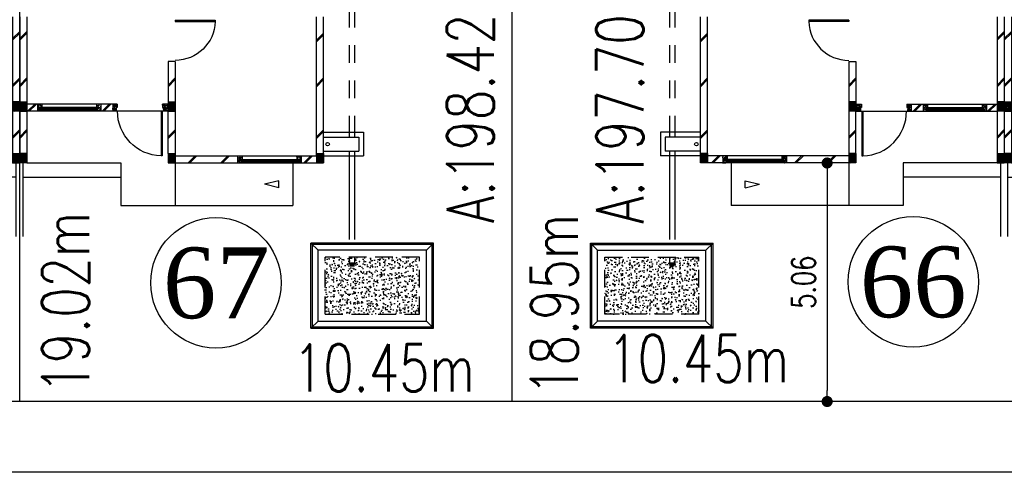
# Model space of a CAD drawing. Header units: millimetres. Extents: x 301 to 1479, y 491 to 1341.
# Tile 257 of 266: x 467 to 488, y 677 to 687. Entities that reach past the tile are written whole.
import ezdxf
from ezdxf.enums import TextEntityAlignment as Align

# ---------------------------------------------------------------- set-up
doc = ezdxf.new("R2010")
doc.units = ezdxf.units.MM
doc.header["$LTSCALE"] = 1.5
doc.header["$MEASUREMENT"] = 0
doc.linetypes.add('HIDDEN', pattern=[0.375, 0.25, -0.125])
doc.linetypes.add('PHANTOM2', pattern=[1.25, 0.625, -0.125, 0.125, -0.125, 0.125, -0.125])
for name, color, linetype in [('AP&SA', 254, 'HIDDEN'), ('Blk', 7, 'Continuous'), ('Block', 46, 'Continuous'), ('boundary', 3, 'Continuous'), ('Boundary Wall', 64, 'Continuous'), ('BWCN', 4, 'Continuous'), ('DIM', 6, 'Continuous'), ('DOOR', 3, 'Continuous'), ('Ele', 8, 'Continuous'), ('HATCH', 7, 'Continuous'), ('Hatch Aggregate', 252, 'Continuous'), ('Hatch Col. C1 GF Ext.', 84, 'Continuous'), ('Hatch Col. C3 GF', 10, 'Continuous'), ('Hatch Stub Col', 251, 'Continuous'), ('Kerb', 251, 'Continuous'), ('Paving Block', 251, 'Continuous'), ('PVC Pipe 110', 69, 'Continuous'), ('PVC RWP 75', 77, 'Continuous'), ('ROAD', 8, 'Continuous'), ('TEXT', 7, 'Continuous'), ('TXTAREA', 10, 'Continuous'), ('WINDOW', 1, 'Continuous')]:
    doc.layers.add(name, color=color, linetype=linetype)
doc.styles.add('RS1', font='romans.shx', dxfattribs={"width": 0.75, "height": 0.5})
doc.styles.add('RS2', font='romans.shx', dxfattribs={"width": 0.75, "height": 1})
doc.styles.add('times', font='times.ttf')
doc.dimstyles.new('Souillac5', dxfattribs={"dimscale": 0.5, "dimtxt": 0.5, "dimasz": 0.47, "dimexe": 0, "dimexo": 1, "dimgap": 0.5, "dimtad": 1, "dimzin": 0, "dimdsep": 46, "dimtxsty": 'RS1', "dimblk": 'DOT', "dimcen": 3, "dimse1": 1, "dimse2": 1, "dimclrd": 6, "dimclre": 6, "dimclrt": 7, "dimaunit": 1, "dimadec": 0, "dimazin": 0, "dimtfac": 1, "dimtofl": 0, "dimtmove": 1, "dimatfit": 3, "dimfxl": 1, "dimtolj": 1, "dimtzin": 0, "dimlwe": -1, "dimarcsym": 0})
pattern_1 = [(50, (422.03025, 161.862746), (0.071726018, -0.0062752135), [0.0075, -0.0825]), (355, (422.03025, 161.862746), (-0.013875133, 0.075219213), [0.006, -0.066]), (100.451444, (422.03623, 161.86222), (0.057850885, 0.068943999), [0.006374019, -0.070114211]), (46.1842, (422.03025, 161.88275), (0.106724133, -0.016551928), [0.01125, -0.12375]), (96.635635, (422.03914, 161.88137), (0.093466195, 0.09741186), [0.009561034, -0.105171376]), (351.184164, (422.03025, 161.88275), (0.093466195, 0.09741186), [0.009, -0.099]), (21, (422.04025, 161.877746), (0.059690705, -0.040261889), [0.0075, -0.0825]), (326, (422.04025, 161.877746), (0.024331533, 0.072515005), [0.006, -0.066]), (71.451445, (422.045225, 161.87439), (0.084022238, 0.032253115), [0.006374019, -0.070114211]), (37.5, (422.03025, 161.862746), (0.0012159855, 0.0332893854), [0, -0.0652, 0, -0.067, 0, -0.06625]), (7.5, (422.03025, 161.862746), (0.0263069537, 0.0394411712), [0, -0.0382, 0, -0.0637, 0, -0.02525]), (327.5, (422.00795, 161.862746), (0.0533822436, -0.0022554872), [0, -0.025, 0, -0.078, 0, -0.1035]), (317.5, (421.99795, 161.862746), (0.058318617, 0.010010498), [0, -0.0325, 0, -0.0518, 0, -0.0735])]
pattern_2 = [(50, (418.371455, 161.912746), (0.071726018, -0.0062752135), [0.0075, -0.0825]), (355, (418.371455, 161.912746), (-0.013875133, 0.075219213), [0.006, -0.066]), (100.451444, (418.37743, 161.91222), (0.057850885, 0.068943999), [0.006374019, -0.070114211]), (46.1842, (418.371455, 161.93275), (0.106724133, -0.016551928), [0.01125, -0.12375]), (96.635635, (418.38035, 161.93137), (0.093466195, 0.09741186), [0.009561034, -0.105171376]), (351.184164, (418.37146, 161.93275), (0.093466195, 0.09741186), [0.009, -0.099]), (21, (418.381455, 161.927746), (0.059690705, -0.040261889), [0.0075, -0.0825]), (326, (418.381455, 161.927746), (0.024331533, 0.072515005), [0.006, -0.066]), (71.451445, (418.38643, 161.92439), (0.084022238, 0.032253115), [0.006374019, -0.070114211]), (37.5, (418.371455, 161.912746), (0.0012159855, 0.0332893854), [0, -0.0652, 0, -0.067, 0, -0.06625]), (7.5, (418.371455, 161.912746), (0.0263069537, 0.0394411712), [0, -0.0382, 0, -0.0637, 0, -0.02525]), (327.5, (418.349155, 161.912746), (0.0533822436, -0.0022554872), [0, -0.025, 0, -0.078, 0, -0.1035]), (317.5, (418.339155, 161.912746), (0.058318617, 0.010010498), [0, -0.0325, 0, -0.0518, 0, -0.0735])]
pattern_3 = [(50, (427.129014, 161.862746), (0.071726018, -0.0062752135), [0.0075, -0.0825]), (355, (427.129014, 161.862746), (-0.013875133, 0.075219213), [0.006, -0.066]), (100.451444, (427.13499, 161.86222), (0.057850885, 0.068943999), [0.006374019, -0.070114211]), (46.1842, (427.12901, 161.88275), (0.106724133, -0.016551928), [0.01125, -0.12375]), (96.635635, (427.13791, 161.88137), (0.093466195, 0.09741186), [0.009561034, -0.105171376]), (351.184164, (427.12901, 161.88275), (0.093466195, 0.09741186), [0.009, -0.099]), (21, (427.139014, 161.877746), (0.059690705, -0.040261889), [0.0075, -0.0825]), (326, (427.139014, 161.877746), (0.024331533, 0.072515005), [0.006, -0.066]), (71.451445, (427.14399, 161.87439), (0.084022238, 0.032253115), [0.006374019, -0.070114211]), (37.5, (427.129014, 161.862746), (0.0012159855, 0.0332893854), [0, -0.0652, 0, -0.067, 0, -0.06625]), (7.5, (427.129014, 161.862746), (0.0263069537, 0.0394411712), [0, -0.0382, 0, -0.0637, 0, -0.02525]), (327.5, (427.106714, 161.862746), (0.0533822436, -0.0022554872), [0, -0.025, 0, -0.078, 0, -0.1035]), (317.5, (427.096714, 161.862746), (0.058318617, 0.010010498), [0, -0.0325, 0, -0.0518, 0, -0.0735])]
pattern_4 = [(50, (427.229014, 161.912746), (0.071726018, -0.0062752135), [0.0075, -0.0825]), (355, (427.229014, 161.912746), (-0.013875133, 0.075219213), [0.006, -0.066]), (100.451444, (427.23499, 161.91222), (0.057850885, 0.068943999), [0.006374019, -0.070114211]), (46.1842, (427.22901, 161.93275), (0.106724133, -0.016551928), [0.01125, -0.12375]), (96.635635, (427.23791, 161.93137), (0.093466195, 0.09741186), [0.009561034, -0.105171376]), (351.184164, (427.22901, 161.93275), (0.093466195, 0.09741186), [0.009, -0.099]), (21, (427.239014, 161.927746), (0.059690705, -0.040261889), [0.0075, -0.0825]), (326, (427.239014, 161.927746), (0.024331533, 0.072515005), [0.006, -0.066]), (71.451445, (427.24399, 161.92439), (0.084022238, 0.032253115), [0.006374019, -0.070114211]), (37.5, (427.229014, 161.912746), (0.0012159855, 0.0332893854), [0, -0.0652, 0, -0.067, 0, -0.06625]), (7.5, (427.229014, 161.912746), (0.0263069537, 0.0394411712), [0, -0.0382, 0, -0.0637, 0, -0.02525]), (327.5, (427.206714, 161.912746), (0.0533822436, -0.0022554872), [0, -0.025, 0, -0.078, 0, -0.1035]), (317.5, (427.196714, 161.912746), (0.058318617, 0.010010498), [0, -0.0325, 0, -0.0518, 0, -0.0735])]
pattern_5 = [(230, (774182.12145, 33569.827), (-0.21517805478, 0.018825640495), [0.0225, -0.2475]), (175, (774182.12145, 33569.827), (0.041625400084, -0.22565764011), [0.018, -0.198]), (280.45144446, (774182.10352, 33569.82858), (-0.17355265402, -0.20683199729), [0.0191220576, -0.2103426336]), (226.1842, (774182.12145, 33569.767), (-0.3201723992, 0.04965578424), [0.03375, -0.37125]), (276.63563549, (774182.09477, 33569.77115), (-0.2803985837, -0.29223558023), [0.0286831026, -0.315514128]), (171.18416399, (774182.12145, 33569.767), (-0.28039858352, -0.29223558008), [0.027, -0.2970000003]), (201, (774182.09145, 33569.782), (-0.179072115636, 0.1207856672), [0.0225, -0.2475]), (146, (774182.09145, 33569.782), (-0.072994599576, -0.217545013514), [0.018, -0.198]), (251.45144474, (774182.07653, 33569.79207), (-0.25206671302, -0.09675934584), [0.019122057, -0.2103426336]), (217.5, (774182.12145, 33569.82701), (-0.003647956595, -0.0998681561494), [0, -0.1956, 0, -0.201, 0, -0.19875]), (187.5, (774182.12145, 33569.82701), (-0.078920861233, -0.118323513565), [0, -0.1146, 0, -0.1911, 0, -0.07575]), (147.5, (774182.18835, 33569.82701), (-0.160146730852, 0.00676646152), [0, -0.075, 0, -0.234, 0, -0.3105]), (137.5, (774182.21835, 33569.82701), (-0.174955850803, -0.0300314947), [0, -0.0975, 0, -0.1554, 0, -0.2205])]

# ---------------------------------------------------------------- blocks, each defined once
blk = doc.blocks.new('Dr1000')
at = {"layer": 'DOOR'}
for p, q in [((-50, 0), (-50, 950)), ((-25, 950), (-50, 950)), ((-25, 0), (-25, 950)), ((-25, 0), (-50, 0))]:
    blk.add_line(p, q, dxfattribs=at)
blk.add_arc((-24, 0), 951, 91.542, 179.9858, dxfattribs=at)
blk = doc.blocks.new('Dr900')
at = {"layer": 'DOOR'}
for p, q in [((-50, 0), (-50, 850)), ((-25, 850), (-50, 850)), ((-25, 0), (-25, 850)), ((-25, 0), (-50, 0))]:
    blk.add_line(p, q, dxfattribs=at)
blk.add_arc((-24, 0), 851, 91.728, 179.9822, dxfattribs=at)
blk = doc.blocks.new('SSSU-D3')
at = {"layer": 'HATCH'}
h = blk.add_hatch(dxfattribs=at)
h.set_pattern_fill('ANSI31', color=256, scale=0.175, angle=630)
h.set_pattern_definition([(315, (-123.373914, 30.886787), (0.015467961, 0.015467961), [])])
h.paths.add_polyline_path([(3.15, 1.1), (3.3, 1.1), (3.3, 1.3), (3.15, 1.3)])
h = blk.add_hatch(dxfattribs=at)
h.set_pattern_fill('ANSI31', color=256, scale=0.175, angle=630)
h.set_pattern_definition([(315, (-128.472678, 30.886787), (0.015467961, 0.015467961), [])])
h.paths.add_polyline_path([(9.75, 1.1), (9.6, 1.1), (9.6, 1.3), (9.75, 1.3)])
h = blk.add_hatch(dxfattribs=at)
h.set_pattern_fill('ANSI31', color=256, scale=0.175, angle=630)
h.set_pattern_definition([(315, (-126.523914, 29.786787), (0.015467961, 0.015467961), [])])
h.paths.add_polyline_path([(0, 0), (0.15, 0), (0.15, 0.2), (0, 0.2)])
h = blk.add_hatch(dxfattribs=at)
h.set_pattern_fill('ANSI31', color=256, scale=0.175, angle=630)
h.set_pattern_definition([(315, (-123.373914, 29.786787), (0.015467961, 0.015467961), [])])
h.paths.add_polyline_path([(3.15, 0), (3.3, 0), (3.3, 0.2), (3.15, 0.2)])
h = blk.add_hatch(dxfattribs=at)
h.set_pattern_fill('ANSI31', color=256, scale=0.175, angle=630)
h.set_pattern_definition([(315, (-128.472678, 29.786787), (0.015467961, 0.015467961), [])])
h.paths.add_polyline_path([(9.75, 0), (9.6, 0), (9.6, 0.2), (9.75, 0.2)])
h = blk.add_hatch(dxfattribs=at)
h.set_pattern_fill('ANSI31', color=256, scale=0.175, angle=630)
h.set_pattern_definition([(315, (-131.622678, 29.786787), (0.015467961, 0.015467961), [])])
h.paths.add_polyline_path([(12.9, 0), (12.75, 0), (12.75, 0.2), (12.9, 0.2)])
at = {"layer": 'Hatch Aggregate'}
h = blk.add_hatch(dxfattribs=at)
h.set_pattern_fill('AR-CONC', color=256, scale=0.03, angle=180)
h.set_pattern_definition(pattern_5)
h.paths.add_polyline_path([(-2.033, -2), (-2.033, -3.205), (-0.033, -3.205), (-0.033, -2)])
h = blk.add_hatch(dxfattribs=at)
h.set_pattern_fill('AR-CONC', color=256, scale=0.03, angle=180)
h.set_pattern_definition(pattern_5)
h.paths.add_polyline_path([(14.933, -2), (14.933, -3.205), (12.933, -3.205), (12.933, -2)])
at = {"layer": 'Hatch Col. C1 GF Ext.'}
h = blk.add_hatch(dxfattribs=at)
h.set_pattern_fill('ANSI31', color=256, scale=0.175, angle=-90)
h.set_pattern_definition([(315, (448.28546, 156.678336), (0.0154679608, 0.0154679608), [])])
h.paths.add_polyline_path([(6.3, 0), (6.45, 0), (6.45, 0.2), (6.3, 0.2)])
h = blk.add_hatch(dxfattribs=at)
h.set_pattern_fill('ANSI31', color=256, scale=0.175, angle=-90)
h.set_pattern_definition([(315, (443.186696, 156.678336), (0.0154679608, 0.0154679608), [])])
h.paths.add_polyline_path([(6.6, 0), (6.45, 0), (6.45, 0.2), (6.6, 0.2)])
at = {"layer": 'Hatch Col. C3 GF'}
h = blk.add_hatch(dxfattribs=at)
h.set_pattern_fill('ANSI31', color=256, scale=0.175, angle=-90)
h.set_pattern_definition([(315, (448.28546, 156.728336), (0.0154679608, 0.0154679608), [])])
h.paths.add_polyline_path([(6.3, 1.1), (6.45, 1.1), (6.45, 1.3), (6.3, 1.3)])
h = blk.add_hatch(dxfattribs=at)
h.set_pattern_fill('ANSI31', color=256, scale=0.175, angle=-90)
h.set_pattern_definition([(315, (443.186696, 156.728336), (0.0154679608, 0.0154679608), [])])
h.paths.add_polyline_path([(6.6, 1.1), (6.45, 1.1), (6.45, 1.3), (6.6, 1.3)])
at = {"layer": 'Hatch Stub Col', "linetype": 'ByBlock'}
h = blk.add_hatch(dxfattribs=at)
h.set_pattern_fill('AR-CONC', color=256, scale=0.01, angle=720)
h.set_pattern_definition([(50, (427.129014, 161.912746), (0.071726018, -0.0062752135), [0.0075, -0.0825]), (355, (427.129014, 161.912746), (-0.013875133, 0.075219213), [0.006, -0.066]), (100.451444, (427.13499, 161.91222), (0.057850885, 0.068943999), [0.006374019, -0.070114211]), (46.1842, (427.12901, 161.93275), (0.106724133, -0.016551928), [0.01125, -0.12375]), (96.635635, (427.13791, 161.93137), (0.093466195, 0.09741186), [0.009561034, -0.105171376]), (351.184164, (427.12901, 161.93275), (0.093466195, 0.09741186), [0.009, -0.099]), (21, (427.139014, 161.927746), (0.059690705, -0.040261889), [0.0075, -0.0825]), (326, (427.139014, 161.927746), (0.024331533, 0.072515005), [0.006, -0.066]), (71.451445, (427.14399, 161.92439), (0.084022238, 0.032253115), [0.006374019, -0.070114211]), (37.5, (427.129014, 161.912746), (0.0012159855, 0.0332893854), [0, -0.0652, 0, -0.067, 0, -0.06625]), (7.5, (427.129014, 161.912746), (0.0263069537, 0.0394411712), [0, -0.0382, 0, -0.0637, 0, -0.02525]), (327.5, (427.106714, 161.912746), (0.0533822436, -0.0022554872), [0, -0.025, 0, -0.078, 0, -0.1035]), (317.5, (427.096714, 161.912746), (0.058318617, 0.010010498), [0, -0.0325, 0, -0.0518, 0, -0.0735])])
h.paths.add_polyline_path([(3.42, 1.25), (3.3, 1.25), (3.3, 1.1), (3.4, 1.1), (3.4, 1.175), (3.42, 1.175)])
h = blk.add_hatch(dxfattribs=at)
h.set_pattern_fill('AR-CONC', color=256, scale=0.01, angle=720)
h.set_pattern_definition(pattern_4)
h.paths.add_polyline_path([(4.475, 1.25), (4.38, 1.25), (4.38, 1.175), (4.4, 1.175), (4.4, 1.1), (4.475, 1.1)])
h = blk.add_hatch(dxfattribs=at)
h.set_pattern_fill('AR-CONC', color=256, scale=0.01, angle=720)
h.set_pattern_definition(pattern_4)
h.paths.add_polyline_path([(4.82, 1.25), (4.725, 1.25), (4.725, 1.1), (4.8, 1.1), (4.8, 1.175), (4.82, 1.175)])
h = blk.add_hatch(dxfattribs=at)
h.set_pattern_fill('AR-CONC', color=256, scale=0.01, angle=720)
h.set_pattern_definition(pattern_4)
h.paths.add_polyline_path([(6.075, 1.25), (5.98, 1.25), (5.98, 1.175), (6, 1.175), (6, 1.1), (6.075, 1.1)])
h = blk.add_hatch(dxfattribs=at)
h.set_pattern_fill('AR-CONC', color=256, scale=0.01, angle=720)
h.set_pattern_definition(pattern_2)
h.paths.add_polyline_path([(6.825, 1.25), (6.92, 1.25), (6.92, 1.175), (6.9, 1.175), (6.9, 1.1), (6.825, 1.1)])
h = blk.add_hatch(dxfattribs=at)
h.set_pattern_fill('AR-CONC', color=256, scale=0.01, angle=720)
h.set_pattern_definition(pattern_2)
h.paths.add_polyline_path([(8.08, 1.25), (8.175, 1.25), (8.175, 1.1), (8.1, 1.1), (8.1, 1.175), (8.08, 1.175)])
h = blk.add_hatch(dxfattribs=at)
h.set_pattern_fill('AR-CONC', color=256, scale=0.01, angle=720)
h.set_pattern_definition(pattern_2)
h.paths.add_polyline_path([(8.425, 1.25), (8.52, 1.25), (8.52, 1.175), (8.5, 1.175), (8.5, 1.1), (8.425, 1.1)])
h = blk.add_hatch(dxfattribs=at)
h.set_pattern_fill('AR-CONC', color=256, scale=0.01, angle=720)
h.set_pattern_definition([(50, (422.03025, 161.912746), (0.071726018, -0.0062752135), [0.0075, -0.0825]), (355, (422.03025, 161.912746), (-0.013875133, 0.075219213), [0.006, -0.066]), (100.451444, (422.03623, 161.91222), (0.057850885, 0.068943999), [0.006374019, -0.070114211]), (46.1842, (422.03025, 161.93275), (0.106724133, -0.016551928), [0.01125, -0.12375]), (96.635635, (422.03914, 161.93137), (0.093466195, 0.09741186), [0.009561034, -0.105171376]), (351.184164, (422.03025, 161.93275), (0.093466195, 0.09741186), [0.009, -0.099]), (21, (422.04025, 161.927746), (0.059690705, -0.040261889), [0.0075, -0.0825]), (326, (422.04025, 161.927746), (0.024331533, 0.072515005), [0.006, -0.066]), (71.451445, (422.045225, 161.92439), (0.084022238, 0.032253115), [0.006374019, -0.070114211]), (37.5, (422.03025, 161.912746), (0.0012159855, 0.0332893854), [0, -0.0652, 0, -0.067, 0, -0.06625]), (7.5, (422.03025, 161.912746), (0.0263069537, 0.0394411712), [0, -0.0382, 0, -0.0637, 0, -0.02525]), (327.5, (422.00795, 161.912746), (0.0533822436, -0.0022554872), [0, -0.025, 0, -0.078, 0, -0.1035]), (317.5, (421.99795, 161.912746), (0.058318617, 0.010010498), [0, -0.0325, 0, -0.0518, 0, -0.0735])])
h.paths.add_polyline_path([(9.48, 1.25), (9.6, 1.25), (9.6, 1.1), (9.5, 1.1), (9.5, 1.175), (9.48, 1.175)])
h = blk.add_hatch(dxfattribs=at)
h.set_pattern_fill('AR-CONC', color=256, scale=0.01, angle=720)
h.set_pattern_definition(pattern_3)
h.paths.add_polyline_path([(0.57, 0.15), (0.475, 0.15), (0.475, 0), (0.55, 0), (0.55, 0.075), (0.57, 0.075)])
h = blk.add_hatch(dxfattribs=at)
h.set_pattern_fill('AR-CONC', color=256, scale=0.01, angle=720)
h.set_pattern_definition(pattern_3)
h.paths.add_polyline_path([(1.825, 0.15), (1.73, 0.15), (1.73, 0.075), (1.75, 0.075), (1.75, 0), (1.825, 0)])
h = blk.add_hatch(dxfattribs=at)
h.set_pattern_fill('AR-CONC', color=256, scale=0.01, angle=720)
h.set_pattern_definition(pattern_1)
h.paths.add_polyline_path([(11.075, 0.15), (11.17, 0.15), (11.17, 0.075), (11.15, 0.075), (11.15, 0), (11.075, 0)])
h = blk.add_hatch(dxfattribs=at)
h.set_pattern_fill('AR-CONC', color=256, scale=0.01, angle=720)
h.set_pattern_definition(pattern_1)
h.paths.add_polyline_path([(12.33, 0.15), (12.425, 0.15), (12.425, 0), (12.35, 0), (12.35, 0.075), (12.33, 0.075)])
at = {"layer": 'AP&SA', "linetype": 'HIDDEN'}
for p, q in [((-2.033, -3.205), (-2.033, -2)), ((-2.033, -2), (-0.033, -2)), ((-0.033, -3.205), (-0.033, -2)), ((14.933, -2), (12.933, -2)), ((12.933, -3.205), (12.933, -2)), ((14.933, -3.205), (14.933, -2)), ((-0.033, -3.205), (-2.033, -3.205)), ((12.933, -3.205), (14.933, -3.205))]:
    blk.add_line(p, q, dxfattribs=at)
at = {"layer": 'Block', "linetype": 'ByBlock'}
for p, q in [((0, 0), (0, 3.1)), ((0.15, 0.15), (0.15, 3.1)), ((6.3, 3.1), (6.3, 1.3)), ((6.45, 3.1), (6.45, 1.3)), ((6.6, 3.1), (6.6, 1.3)), ((12.75, 0.15), (12.75, 3.1)), ((12.9, 0), (12.9, 3.1)), ((3.15, 2.15), (3.3, 2.15)), ((3.15, 2.15), (3.15, 1.3)), ((3.3, 2.15), (3.3, 1.3)), ((9.75, 2.15), (9.6, 2.15)), ((9.6, 2.15), (9.6, 1.3)), ((9.75, 2.15), (9.75, 1.3)), ((3.15, 1.1), (3.15, 0.2)), ((3.3, 0.2), (3.3, 1.1)), ((4.475, 1.25), (4.725, 1.25)), ((4.475, 1.1), (4.725, 1.1)), ((6.075, 1.25), (6.3, 1.25)), ((6.075, 1.1), (6.3, 1.1)), ((6.3, 1.1), (6.3, 0.2)), ((6.45, 1.1), (6.45, 0.2)), ((6.825, 1.25), (6.6, 1.25)), ((6.825, 1.1), (6.6, 1.1)), ((6.6, 1.1), (6.6, 0.2)), ((8.425, 1.25), (8.175, 1.25)), ((8.425, 1.1), (8.175, 1.1)), ((9.6, 0.2), (9.6, 1.1)), ((9.75, 1.1), (9.75, 0.2)), ((0.475, 0.15), (0.15, 0.15)), ((0.475, 0), (0.15, 0)), ((3.15, 0.15), (1.825, 0.15)), ((3.15, 0), (1.825, 0)), ((9.75, 0.15), (11.075, 0.15)), ((9.75, 0), (11.075, 0)), ((12.425, 0.15), (12.75, 0.15)), ((12.425, 0), (12.75, 0))]:
    blk.add_line(p, q, dxfattribs=at)
at = {"layer": 'Boundary Wall', "linetype": 'ByBlock'}
for p, q in [((6.375, -1.555), (6.375, 0)), ((6.525, -1.555), (6.525, 0))]:
    blk.add_line(p, q, dxfattribs=at)
at = {"layer": 'BWCN'}
for p, q in [((3.3, 1.3), (3.15, 1.3)), ((3.15, 1.3), (3.15, 1.1)), ((3.3, 1.3), (3.3, 1.1)), ((6.45, 1.3), (6.3, 1.3)), ((6.3, 1.3), (6.3, 1.1)), ((6.45, 1.3), (6.6, 1.3)), ((6.45, 1.3), (6.45, 1.1)), ((6.6, 1.3), (6.6, 1.1)), ((9.6, 1.3), (9.75, 1.3)), ((9.6, 1.3), (9.6, 1.1)), ((9.75, 1.3), (9.75, 1.1)), ((3.3, 1.1), (3.15, 1.1)), ((3.3, 1.25), (3.42, 1.25)), ((3.3, 1.1), (3.4, 1.1)), ((3.4, 1.175), (3.4, 1.1)), ((3.42, 1.175), (3.4, 1.175)), ((3.42, 1.25), (3.42, 1.175)), ((4.38, 1.25), (4.475, 1.25)), ((4.38, 1.25), (4.38, 1.175)), ((4.38, 1.175), (4.4, 1.175)), ((4.4, 1.175), (4.4, 1.1)), ((4.4, 1.1), (4.475, 1.1)), ((4.475, 1.25), (4.475, 1.1)), ((4.725, 1.25), (4.725, 1.1)), ((4.725, 1.25), (4.82, 1.25)), ((4.725, 1.1), (4.8, 1.1)), ((4.8, 1.175), (4.8, 1.1)), ((4.82, 1.175), (4.8, 1.175)), ((4.82, 1.25), (4.82, 1.175)), ((5.98, 1.25), (5.98, 1.175)), ((5.98, 1.25), (6.075, 1.25)), ((5.98, 1.175), (6, 1.175)), ((6, 1.175), (6, 1.1)), ((6, 1.1), (6.075, 1.1)), ((6.075, 1.25), (6.075, 1.1)), ((6.45, 1.1), (6.3, 1.1)), ((6.45, 1.1), (6.6, 1.1)), ((6.825, 1.25), (6.825, 1.1)), ((6.92, 1.25), (6.825, 1.25)), ((6.9, 1.1), (6.825, 1.1)), ((6.9, 1.175), (6.9, 1.1)), ((6.92, 1.175), (6.9, 1.175)), ((6.92, 1.25), (6.92, 1.175)), ((8.08, 1.25), (8.08, 1.175)), ((8.175, 1.25), (8.08, 1.25)), ((8.08, 1.175), (8.1, 1.175)), ((8.1, 1.175), (8.1, 1.1)), ((8.175, 1.1), (8.1, 1.1)), ((8.175, 1.25), (8.175, 1.1)), ((8.52, 1.25), (8.425, 1.25)), ((8.425, 1.25), (8.425, 1.1)), ((8.5, 1.1), (8.425, 1.1)), ((8.5, 1.175), (8.5, 1.1)), ((8.52, 1.175), (8.5, 1.175)), ((8.52, 1.25), (8.52, 1.175)), ((9.6, 1.25), (9.48, 1.25)), ((9.48, 1.25), (9.48, 1.175)), ((9.48, 1.175), (9.5, 1.175)), ((9.5, 1.175), (9.5, 1.1)), ((9.6, 1.1), (9.5, 1.1)), ((9.6, 1.1), (9.75, 1.1)), ((0.15, 0.2), (0, 0.2)), ((0, 0.2), (0, 0)), ((0.15, 0), (0, 0)), ((0.15, 0.2), (0.15, 0)), ((0.475, 0.15), (0.475, 0)), ((0.57, 0.15), (0.475, 0.15)), ((0.55, 0), (0.475, 0)), ((0.55, 0.075), (0.55, 0)), ((0.57, 0.075), (0.55, 0.075)), ((0.57, 0.15), (0.57, 0.075)), ((1.73, 0.15), (1.73, 0.075)), ((1.825, 0.15), (1.73, 0.15)), ((1.73, 0.075), (1.75, 0.075)), ((1.75, 0.075), (1.75, 0)), ((1.825, 0), (1.75, 0)), ((1.825, 0.15), (1.825, 0)), ((3.3, 0.2), (3.15, 0.2)), ((3.15, 0.2), (3.15, 0)), ((3.3, 0), (3.15, 0)), ((3.3, 0.2), (3.3, 0)), ((6.3, 0.2), (6.3, 0)), ((6.3, 0.2), (6.45, 0.2)), ((6.3, 0), (6.45, 0)), ((6.45, 0.2), (6.45, 0)), ((6.6, 0.2), (6.45, 0.2)), ((6.45, 0.2), (6.45, 0)), ((6.6, 0), (6.45, 0)), ((6.6, 0.2), (6.6, 0)), ((9.6, 0.2), (9.75, 0.2)), ((9.6, 0.2), (9.6, 0)), ((9.6, 0), (9.75, 0)), ((9.75, 0.2), (9.75, 0)), ((11.075, 0.15), (11.075, 0)), ((11.075, 0.15), (11.17, 0.15)), ((11.075, 0), (11.15, 0)), ((11.15, 0.075), (11.15, 0)), ((11.17, 0.075), (11.15, 0.075)), ((11.17, 0.15), (11.17, 0.075)), ((12.33, 0.15), (12.33, 0.075)), ((12.33, 0.15), (12.425, 0.15)), ((12.33, 0.075), (12.35, 0.075)), ((12.35, 0.075), (12.35, 0)), ((12.35, 0), (12.425, 0)), ((12.425, 0.15), (12.425, 0)), ((12.75, 0.2), (12.9, 0.2)), ((12.75, 0.2), (12.75, 0)), ((12.75, 0), (12.9, 0)), ((12.9, 0.2), (12.9, 0))]:
    blk.add_line(p, q, dxfattribs=at)
at = {"layer": 'Ele'}
for p, q in [((3.4, 1.1), (4.4, 1.1)), ((4.8, 1.17), (6, 1.17)), ((4.8, 1.11), (6, 1.11)), ((4.8, 1.1), (6, 1.1)), ((4.82, 1.25), (5.98, 1.25)), ((4.82, 1.175), (5.98, 1.175)), ((8.1, 1.17), (6.9, 1.17)), ((8.1, 1.11), (6.9, 1.11)), ((8.1, 1.1), (6.9, 1.1)), ((8.08, 1.25), (6.92, 1.25)), ((8.08, 1.175), (6.92, 1.175)), ((9.5, 1.1), (8.5, 1.1)), ((1.75, 0.07), (0.55, 0.07)), ((1.75, 0.01), (0.55, 0.01)), ((1.73, 0.15), (0.57, 0.15)), ((1.73, 0.075), (0.57, 0.075)), ((3.15, 0), (3.15, -0.9)), ((6.3, 0), (4.3, 0)), ((4.3, 0), (4.3, -0.9)), ((6.6, 0), (8.6, 0)), ((8.6, 0), (8.6, -0.9)), ((9.75, 0), (9.75, -0.9)), ((11.15, 0.07), (12.35, 0.07)), ((11.15, 0.01), (12.35, 0.01)), ((11.15, 0), (12.35, 0)), ((11.17, 0.15), (12.33, 0.15)), ((11.17, 0.075), (12.33, 0.075)), ((12.25, 0), (12.25, -0.9)), ((1.75, 0), (0.55, 0)), ((0.65, 0), (0.65, -0.9)), ((6.375, -0.3), (4.3, -0.3)), ((6.525, -0.3), (8.6, -0.3)), ((4.3, -0.9), (0.65, -0.9)), ((8.6, -0.9), (12.25, -0.9))]:
    blk.add_line(p, q, dxfattribs=at)
at = {"layer": 'Ele', "linetype": 'ByBlock'}
for p, q in [((0.952, -0.525), (0.952, -0.375)), ((11.948, -0.525), (11.948, -0.375))]:
    blk.add_line(p, q, dxfattribs=at)
at = {"layer": 'HATCH'}
for p, q in [((0, 2.602), (0.15, 2.752)), ((6.3, 2.638), (6.45, 2.788)), ((6.3, 2.603), (6.45, 2.753)), ((6.45, 2.638), (6.6, 2.788)), ((6.45, 2.603), (6.6, 2.753)), ((12.75, 2.602), (12.9, 2.752)), ((0, 2.566), (0.15, 2.716)), ((12.75, 2.566), (12.9, 2.716)), ((0, 1.653), (0.15, 1.803)), ((0, 1.617), (0.15, 1.767)), ((3.15, 1.653), (3.3, 1.803)), ((3.15, 1.617), (3.3, 1.767)), ((6.3, 1.653), (6.45, 1.803)), ((6.3, 1.617), (6.45, 1.767)), ((6.45, 1.653), (6.6, 1.803)), ((6.45, 1.617), (6.6, 1.767)), ((9.6, 1.653), (9.75, 1.803)), ((9.6, 1.617), (9.75, 1.767)), ((12.75, 1.653), (12.9, 1.803)), ((12.75, 1.617), (12.9, 1.767)), ((4.514, 1.1), (4.664, 1.25)), ((4.55, 1.1), (4.7, 1.25)), ((6.096, 1.1), (6.246, 1.25)), ((6.132, 1.1), (6.282, 1.25)), ((6.768, 1.25), (6.618, 1.1)), ((6.804, 1.25), (6.654, 1.1)), ((8.35, 1.25), (8.2, 1.1)), ((8.386, 1.25), (8.236, 1.1)), ((0, 0.552), (0.15, 0.702)), ((0, 0.517), (0.15, 0.667)), ((3.15, 0.552), (3.3, 0.702)), ((3.15, 0.517), (3.3, 0.667)), ((6.3, 0.558), (6.45, 0.708)), ((6.3, 0.522), (6.45, 0.672)), ((6.45, 0.558), (6.6, 0.708)), ((6.45, 0.522), (6.6, 0.672)), ((9.6, 0.552), (9.75, 0.702)), ((9.6, 0.517), (9.75, 0.667)), ((12.75, 0.552), (12.9, 0.702)), ((12.75, 0.517), (12.9, 0.667)), ((0.234, 0), (0.384, 0.15)), ((0.27, 0), (0.42, 0.15)), ((1.998, 0), (2.148, 0.15)), ((2.034, 0), (2.184, 0.15)), ((2.69, 0), (2.84, 0.15)), ((2.725, 0), (2.875, 0.15)), ((10.175, 0.15), (10.025, 0)), ((10.21, 0.15), (10.06, 0)), ((10.866, 0.15), (10.716, 0)), ((10.902, 0.15), (10.752, 0)), ((12.63, 0.15), (12.48, 0)), ((12.666, 0.15), (12.516, 0))]:
    blk.add_line(p, q, dxfattribs=at)
at = {"layer": 'Kerb'}
for p, q in [((-0.85, 0.65), (-0.85, 0.15)), ((0, 0.65), (-0.85, 0.65)), ((12.9, 0.65), (13.75, 0.65)), ((13.75, 0.65), (13.75, 0.15)), ((-0.75, 0.55), (-0.75, 0.25)), ((0, 0.55), (-0.75, 0.55)), ((12.9, 0.55), (13.65, 0.55)), ((13.65, 0.55), (13.65, 0.25)), ((0, 0.25), (-0.75, 0.25)), ((12.9, 0.25), (13.65, 0.25)), ((0, 0.15), (-0.85, 0.15)), ((12.9, 0.15), (13.75, 0.15)), ((-2.333, -1.7), (0.267, -1.7)), ((-2.333, -3.505), (-2.333, -1.7)), ((-2.183, -1.85), (-2.333, -1.7)), ((-2.303, -1.73), (0.237, -1.73)), ((-2.303, -3.475), (-2.303, -1.73)), ((-2.183, -3.355), (-2.183, -1.85)), ((-2.183, -1.85), (0.117, -1.85)), ((0.117, -1.85), (0.267, -1.7)), ((0.117, -3.355), (0.117, -1.85)), ((0.237, -3.475), (0.237, -1.73)), ((0.267, -3.505), (0.267, -1.7)), ((15.233, -1.7), (12.633, -1.7)), ((12.633, -3.505), (12.633, -1.7)), ((12.783, -1.85), (12.633, -1.7)), ((15.203, -1.73), (12.663, -1.73)), ((12.663, -3.475), (12.663, -1.73)), ((15.083, -1.85), (12.783, -1.85)), ((12.783, -3.355), (12.783, -1.85)), ((15.083, -1.85), (15.233, -1.7)), ((15.083, -3.355), (15.083, -1.85)), ((15.203, -3.475), (15.203, -1.73)), ((15.233, -3.505), (15.233, -1.7)), ((-2.183, -3.355), (-2.333, -3.505)), ((0.267, -3.505), (-2.333, -3.505)), ((0.237, -3.475), (-2.303, -3.475)), ((0.117, -3.355), (-2.183, -3.355)), ((0.117, -3.355), (0.267, -3.505)), ((12.783, -3.355), (12.633, -3.505)), ((12.633, -3.505), (15.233, -3.505)), ((12.663, -3.475), (15.203, -3.475)), ((12.783, -3.355), (15.083, -3.355)), ((15.083, -3.355), (15.233, -3.505))]:
    blk.add_line(p, q, dxfattribs=at)
at = {"layer": 'Paving Block', "linetype": 'ByBlock'}
for p, q in [((0.952, -0.375), (1.252, -0.45)), ((11.948, -0.375), (11.648, -0.45)), ((0.952, -0.525), (1.252, -0.45)), ((11.948, -0.525), (11.648, -0.45))]:
    blk.add_line(p, q, dxfattribs=at)
at = {"layer": 'PVC Pipe 110', "linetype": 'PHANTOM2', "ltscale": 2}
for p, q in [((-0.655, 4.75), (-0.655, 0.55)), ((-0.545, 4.75), (-0.545, 0.55)), ((13.445, 4.75), (13.445, 0.55)), ((13.555, 4.75), (13.555, 0.55)), ((-0.655, 0.25), (-0.655, -2.15)), ((-0.545, 0.25), (-0.545, -2.15)), ((13.445, 0.25), (13.445, -2.15)), ((13.555, 0.25), (13.555, -2.15))]:
    blk.add_line(p, q, dxfattribs=at)
at = {"layer": 'PVC Pipe 110', "linetype": 'PHANTOM2', "lineweight": 100, "ltscale": 0.03}
for p, q in [((-0.655, -2.15), (-0.545, -2.15)), ((13.555, -2.15), (13.445, -2.15))]:
    blk.add_line(p, q, dxfattribs=at)
at = {"layer": 'PVC RWP 75'}
for centre in [(-0.087, 0.4), (12.987, 0.4)]:
    blk.add_circle(centre, 0.0375, dxfattribs=at)
at = {"layer": 'WINDOW'}
for p, q in [((4.8, 1.155), (6, 1.155)), ((4.8, 1.125), (6, 1.125)), ((8.1, 1.155), (6.9, 1.155)), ((8.1, 1.125), (6.9, 1.125)), ((1.75, 0.055), (0.55, 0.055)), ((1.75, 0.025), (0.55, 0.025)), ((11.15, 0.055), (12.35, 0.055)), ((11.15, 0.025), (12.35, 0.025))]:
    blk.add_line(p, q, dxfattribs=at)
at = {"layer": 'DOOR', "yscale": 0.001, "zscale": 0.001}
for name, p, xscale, rotation in [('Dr900', (3.15, 3.05), 0.001, 90), ('Dr900', (9.75, 3.05), -0.001, 270), ('Dr1000', (3.4, 1.1), 0.001, 180), ('Dr1000', (9.5, 1.1), -0.001, 180)]:
    blk.add_blockref(name, p, dxfattribs=dict(at, xscale=xscale, rotation=rotation))
blk = doc.blocks.new('_DOT')
at = {"color": 0, "linetype": 'ByBlock'}
blk.add_line((-0.5, 0), (-1, 0), dxfattribs=at)
at = {"color": 0, "linetype": 'ByBlock', "const_width": 0.5}
blk.add_lwpolyline([(-0.25, 0, 1), (0.25, 0, 1)], format="xyb", close=True, dxfattribs=at)
blk = doc.blocks.new('*D239')
at = {"layer": 'DEFPOINTS', "color": 0, "transparency": 16777216}
for p in [(484.273, 683.826), (484.273, 678.769), (484.273, 678.769)]:
    blk.add_point(p, dxfattribs=at)
at = {"layer": 'DIM', "color": 6, "lineweight": -2, "transparency": 16777216}
blk.add_line((484.273, 683.591), (484.273, 679.004), dxfattribs=at)
at = {"layer": 'DIM', "color": 6, "lineweight": -2, "transparency": 16777216, "xscale": 0.235, "yscale": 0.235, "zscale": 0.235}
for p, rotation in [((484.273, 683.826), 90), ((484.273, 678.769), 270)]:
    blk.add_blockref('_DOT', p, dxfattribs=dict(at, rotation=rotation))
at = {"layer": 'DIM', "color": 7, "transparency": 16777216, "insert": (483.773, 681.298), "char_height": 0.5, "attachment_point": 5, "rotation": 90, "style": 'RS1'}
blk.add_mtext('\\A1;5.06', dxfattribs=at)

msp = doc.modelspace()

# ---------------------------------------------------------------- linework, layer by layer
at = {"layer": 'boundary', "linetype": 'Continuous'}
for p, q in [((467.1336, 678.769), (467.1336, 697.7911)), ((477.5836, 678.769), (477.5836, 697.722))]:
    msp.add_line(p, q, dxfattribs=at)
at = {"layer": 'ROAD'}
for p, q in [((498.4836, 678.769), (341.7336, 678.769)), ((498.4941, 677.269), (333.1419, 677.269))]:
    msp.add_line(p, q, dxfattribs=at)
at = {"layer": 'TXTAREA'}
for centre in [(471.2983, 681.286), (486.0994, 681.3069)]:
    msp.add_circle(centre, 1.3831, dxfattribs=at)

# ---------------------------------------------------------------- block references
at = {"layer": 'Blk'}
for p in [(460.6836, 683.8262), (481.5836, 683.8262)]:
    msp.add_blockref('SSSU-D3', p, dxfattribs=at)

# ---------------------------------------------------------------- texts
at = {"layer": 'TEXT', "style": 'RS2', "width": 0.75}
for s, rotation, p in [('A:198.42m²', 89.98956, (477.2001, 682.5512)), ('A:197.70m²', 89.98956, (480.3729, 682.54)), ('19.02m', 89.94887, (468.605, 678.9377)), ('18.95m', 89.94887, (478.9795, 678.8921)), ('10.45m', 0.01044, (479.6077, 679.1818)), ('10.45m', 0.01044, (472.9384, 678.9833))]:
    msp.add_text(s, height=1, rotation=rotation, dxfattribs=at).set_placement(p)
at = {"layer": 'TXTAREA', "style": 'times'}
for s, p in [('67', (471.3058, 681.286)), ('66', (486.0994, 681.3069))]:
    msp.add_text(s, height=1.5, dxfattribs=at).set_placement(p, align=Align.MIDDLE_CENTER)

# ---------------------------------------------------------------- dimensions: what is measured, and where the dimension line sits
at = {"layer": 'DIM'}
dim = msp.add_linear_dim(base=(484.2731, 678.769), p1=(484.2731, 683.8262), p2=(484.2731, 678.769), angle=90, dimstyle='Souillac5', dxfattribs=at)
dim.commit()
dim.dimension.update_dxf_attribs({"geometry": '*D239', "text_midpoint": (483.7731, 681.2976)})

doc.saveas('drawing.dxf')
